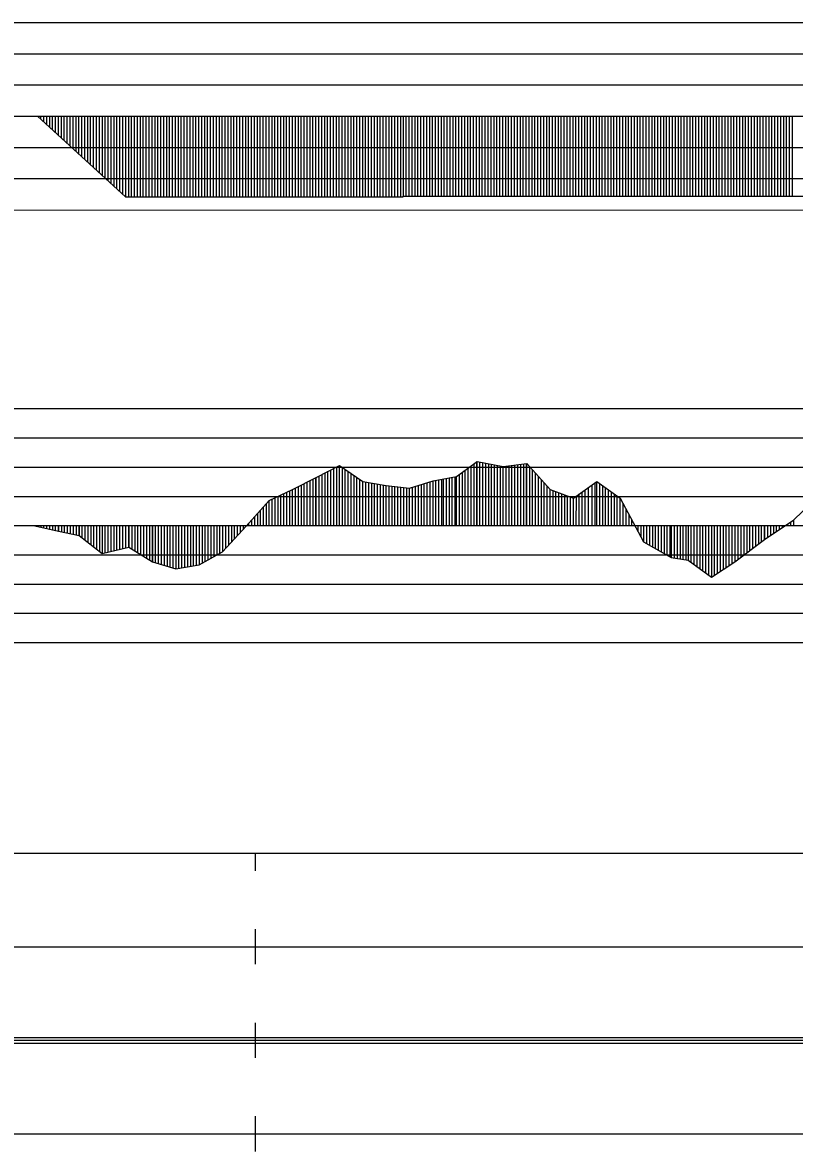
# Model space of a CAD drawing. Extents: x 2 to 10148, y 0 to 380.
# Drawn here: x 3078.7 to 3144.6, y 188.5 to 285 of the extents above; entities that cross this region are included whole.
import ezdxf

# ---------------------------------------------------------------- set-up
doc = ezdxf.new("R2010")
doc.units = 0
for name, color, linetype in [('POSUN_CARA', 7, 'Continuous'), ('POSUN_RASTR', 7, 'Continuous'), ('RYCHL_RASTR', 7, 'Continuous'), ('ZRYCHL_CARA', 7, 'Continuous'), ('ZRYCHL_RASTR', 7, 'Continuous')]:
    doc.layers.add(name, color=color, linetype=linetype)

msp = doc.modelspace()

# ---------------------------------------------------------------- linework, layer by layer
at = {"layer": 'POSUN_CARA'}
for p, q in [((3103.759, 246.117), (3105.737, 247.15)), ((3105.737, 247.15), (3107.742, 245.777)), ((3105.737, 242), (3105.737, 247.15)), ((3115.74, 246.198), (3117.495, 247.482)), ((3116.99, 242), (3116.99, 247.112)), ((3117.24, 242), (3117.24, 247.295)), ((3117.49, 242), (3117.49, 247.478)), ((3117.495, 247.482), (3119.73, 247.054)), ((3117.495, 242), (3117.495, 247.482)), ((3117.745, 242), (3117.745, 247.434)), ((3117.995, 242), (3117.995, 247.386)), ((3118.245, 242), (3118.245, 247.338)), ((3118.495, 242), (3118.495, 247.291)), ((3118.745, 242), (3118.745, 247.243)), ((3118.995, 242), (3118.995, 247.195)), ((3119.245, 242), (3119.245, 247.147)), ((3119.495, 242), (3119.495, 247.099)), ((3119.73, 247.054), (3121.744, 247.298)), ((3119.73, 242), (3119.73, 247.054)), ((3119.98, 242), (3119.98, 247.084)), ((3120.23, 242), (3120.23, 247.115)), ((3120.48, 242), (3120.48, 247.145)), ((3120.73, 242), (3120.73, 247.175)), ((3120.98, 242), (3120.98, 247.205)), ((3121.23, 242), (3121.23, 247.236)), ((3121.48, 242), (3121.48, 247.266)), ((3121.73, 242), (3121.73, 247.296)), ((3121.744, 247.298), (3123.738, 245.095)), ((3121.744, 242), (3121.744, 247.298)), ((3101.732, 245.092), (3103.759, 246.117)), ((3103.732, 242), (3103.732, 246.104)), ((3103.759, 242), (3103.759, 246.117)), ((3104.009, 242), (3104.009, 246.248)), ((3104.259, 242), (3104.259, 246.379)), ((3104.509, 242), (3104.509, 246.509)), ((3104.759, 242), (3104.759, 246.64)), ((3105.009, 242), (3105.009, 246.77)), ((3105.259, 242), (3105.259, 246.901)), ((3105.509, 242), (3105.509, 247.031)), ((3105.987, 242), (3105.987, 246.979)), ((3106.237, 242), (3106.237, 246.808)), ((3106.487, 242), (3106.487, 246.637)), ((3106.737, 242), (3106.737, 246.466)), ((3106.987, 242), (3106.987, 246.295)), ((3107.237, 242), (3107.237, 246.124)), ((3113.734, 245.833), (3115.74, 246.198)), ((3115.128, 242), (3115.129, 246.086)), ((3115.378, 242), (3115.378, 246.132)), ((3115.628, 242), (3115.628, 246.177)), ((3115.74, 242), (3115.74, 246.198)), ((3115.99, 242), (3115.99, 246.38)), ((3116.24, 242), (3116.24, 246.563)), ((3116.49, 242), (3116.49, 246.746)), ((3116.74, 242), (3116.74, 246.929)), ((3121.994, 242), (3121.994, 247.022)), ((3122.244, 242), (3122.244, 246.746)), ((3122.494, 242), (3122.494, 246.469)), ((3122.744, 242), (3122.744, 246.193)), ((3101.982, 242), (3101.982, 245.218)), ((3102.232, 242), (3102.232, 245.345)), ((3102.482, 242), (3102.482, 245.471)), ((3102.732, 242), (3102.732, 245.598)), ((3102.982, 242), (3102.982, 245.724)), ((3103.232, 242), (3103.232, 245.851)), ((3103.482, 242), (3103.482, 245.977)), ((3107.487, 242), (3107.487, 245.952)), ((3107.737, 242), (3107.737, 245.781)), ((3107.742, 245.777), (3109.733, 245.426)), ((3107.742, 242), (3107.742, 245.777)), ((3107.992, 242), (3107.992, 245.733)), ((3108.242, 242), (3108.242, 245.689)), ((3108.492, 242), (3108.492, 245.645)), ((3108.742, 242), (3108.742, 245.601)), ((3108.992, 242), (3108.992, 245.557)), ((3109.242, 242), (3109.242, 245.513)), ((3109.492, 242), (3109.492, 245.469)), ((3109.733, 245.426), (3111.737, 245.204)), ((3109.733, 242), (3109.733, 245.426)), ((3109.983, 242), (3109.983, 245.399)), ((3110.233, 242), (3110.233, 245.371)), ((3110.483, 242), (3110.483, 245.343)), ((3110.733, 242), (3110.733, 245.316)), ((3110.983, 242), (3110.983, 245.288)), ((3111.233, 242), (3111.233, 245.26)), ((3111.483, 242), (3111.483, 245.233)), ((3111.733, 242), (3111.733, 245.205)), ((3111.737, 245.204), (3113.734, 245.833)), ((3111.737, 242), (3111.737, 245.204)), ((3111.987, 242), (3111.987, 245.283)), ((3112.237, 242), (3112.237, 245.362)), ((3112.487, 242), (3112.487, 245.44)), ((3112.737, 242), (3112.737, 245.519)), ((3112.987, 242), (3112.987, 245.598)), ((3113.237, 242), (3113.237, 245.676)), ((3113.487, 242), (3113.487, 245.755)), ((3113.734, 242), (3113.734, 245.833)), ((3113.984, 242), (3113.983, 245.878)), ((3114.234, 242), (3114.234, 245.924)), ((3114.484, 242), (3114.479, 245.968)), ((3114.628, 242), (3114.624, 245.994)), ((3114.878, 242), (3114.878, 246.041)), ((3122.994, 242), (3122.994, 245.917)), ((3123.244, 242), (3123.244, 245.641)), ((3123.494, 242), (3123.494, 245.365)), ((3125.729, 244.358), (3127.731, 245.771)), ((3127.015, 242), (3127.015, 245.266)), ((3127.327, 242), (3127.326, 245.486)), ((3127.577, 242), (3127.576, 245.662)), ((3127.731, 245.771), (3129.732, 244.341)), ((3127.731, 242), (3127.731, 245.771)), ((3127.981, 242), (3127.981, 245.592)), ((3128.231, 242), (3128.231, 245.414)), ((3128.481, 242), (3128.481, 245.235)), ((3099.743, 244.142), (3101.732, 245.092)), ((3099.993, 242), (3099.993, 244.262)), ((3100.243, 242), (3100.243, 244.381)), ((3100.493, 242), (3100.493, 244.5)), ((3100.743, 242), (3100.743, 244.62)), ((3100.993, 242), (3100.993, 244.739)), ((3101.243, 242), (3101.243, 244.859)), ((3101.493, 242), (3101.493, 244.978)), ((3101.732, 242), (3101.732, 245.092)), ((3123.738, 245.095), (3125.729, 244.358)), ((3123.738, 242), (3123.738, 245.095)), ((3123.988, 242), (3123.988, 245.002)), ((3124.238, 242), (3124.238, 244.91)), ((3124.488, 242), (3124.488, 244.817)), ((3124.738, 242), (3124.738, 244.725)), ((3124.988, 242), (3124.988, 244.632)), ((3125.238, 242), (3125.238, 244.54)), ((3125.488, 242), (3125.488, 244.447)), ((3125.729, 242), (3125.729, 244.358)), ((3125.979, 242), (3125.98, 244.535)), ((3126.229, 242), (3126.229, 244.711)), ((3126.479, 242), (3126.479, 244.887)), ((3126.729, 242), (3126.729, 245.064)), ((3128.731, 242), (3128.731, 245.057)), ((3128.981, 242), (3128.981, 244.878)), ((3129.231, 242), (3129.231, 244.7)), ((3129.481, 242), (3129.481, 244.521)), ((3129.731, 242), (3129.731, 244.342)), ((3129.732, 244.341), (3131.726, 240.604)), ((3129.732, 242), (3129.732, 244.341)), ((3144.56, 242.495), (3147.055, 244.899)), ((3097.754, 241.937), (3099.743, 244.142)), ((3099.004, 242), (3099.004, 243.323)), ((3099.254, 242), (3099.254, 243.6)), ((3099.504, 242), (3099.504, 243.877)), ((3099.743, 242), (3099.743, 244.142)), ((3129.982, 242), (3129.982, 243.872)), ((3130.232, 242), (3130.232, 243.404)), ((3098.254, 242), (3098.254, 242.491)), ((3098.504, 242), (3098.504, 242.768)), ((3098.754, 242), (3098.754, 243.046)), ((3130.482, 242), (3130.482, 242.935)), ((3130.732, 242), (3130.732, 242.467)), ((3142.065, 240.814), (3144.56, 242.495)), ((3144.315, 242), (3144.315, 242.33)), ((3144.56, 242), (3144.56, 242.495)), ((3079.71, 242), (3079.71, 241.98)), ((3079.71, 241.98), (3081.73, 241.514)), ((3079.96, 242), (3079.96, 241.922)), ((3080.21, 242), (3080.21, 241.865)), ((3080.46, 242), (3080.46, 241.807)), ((3080.71, 242), (3080.71, 241.749)), ((3080.96, 242), (3080.96, 241.692)), ((3081.21, 242), (3081.21, 241.634)), ((3081.46, 242), (3081.46, 241.576)), ((3081.71, 242), (3081.71, 241.519)), ((3081.73, 242), (3081.73, 241.514)), ((3081.73, 241.514), (3083.484, 241.146)), ((3081.98, 242), (3081.98, 241.462)), ((3082.23, 242), (3082.23, 241.409)), ((3082.48, 242), (3082.48, 241.357)), ((3082.73, 242), (3082.73, 241.304)), ((3082.98, 242), (3082.98, 241.252)), ((3083.23, 242), (3083.23, 241.199)), ((3083.48, 242), (3083.48, 241.147)), ((3083.484, 242), (3083.484, 241.146)), ((3083.734, 242), (3083.734, 240.951)), ((3083.984, 242), (3083.984, 240.755)), ((3084.234, 242), (3084.234, 240.56)), ((3084.484, 242), (3084.484, 240.365)), ((3084.734, 242), (3084.734, 240.17)), ((3084.984, 242), (3084.984, 239.974)), ((3085.234, 242), (3085.234, 239.779)), ((3085.449, 242), (3085.449, 239.611)), ((3085.699, 242), (3085.699, 239.669)), ((3085.949, 242), (3085.949, 239.727)), ((3086.199, 242), (3086.199, 239.786)), ((3086.449, 242), (3086.449, 239.844)), ((3086.699, 242), (3086.699, 239.902)), ((3086.949, 242), (3086.949, 239.96)), ((3087.199, 242), (3087.199, 240.018)), ((3087.449, 242), (3087.449, 240.077)), ((3087.699, 242), (3087.699, 240.135)), ((3087.746, 242), (3087.746, 240.146)), ((3087.996, 242), (3087.996, 239.991)), ((3088.246, 242), (3088.246, 239.837)), ((3088.496, 242), (3088.496, 239.683)), ((3088.746, 242), (3088.746, 239.528)), ((3088.996, 242), (3088.996, 239.374)), ((3089.246, 242), (3089.246, 239.22)), ((3089.496, 242), (3089.496, 239.065)), ((3089.746, 242), (3089.746, 238.911)), ((3089.754, 242), (3089.754, 238.906)), ((3090.004, 242), (3090.004, 238.83)), ((3090.254, 242), (3090.254, 238.754)), ((3090.504, 242), (3090.504, 238.679)), ((3090.754, 242), (3090.754, 238.603)), ((3091.004, 242), (3091.004, 238.527)), ((3091.254, 242), (3091.254, 238.451)), ((3091.504, 242), (3091.504, 238.375)), ((3091.749, 242), (3091.749, 238.301)), ((3091.999, 242), (3091.999, 238.343)), ((3092.249, 242), (3092.249, 238.385)), ((3092.499, 242), (3092.499, 238.427)), ((3092.749, 242), (3092.749, 238.469)), ((3092.999, 242), (3092.999, 238.511)), ((3093.249, 242), (3093.249, 238.553)), ((3093.499, 242), (3093.499, 238.595)), ((3093.747, 242), (3093.747, 238.637)), ((3093.997, 242), (3093.997, 238.777)), ((3094.247, 242), (3094.247, 238.917)), ((3094.497, 242), (3094.497, 239.057)), ((3094.747, 242), (3094.747, 239.198)), ((3094.997, 242), (3094.997, 239.338)), ((3095.247, 242), (3095.247, 239.478)), ((3095.497, 242), (3095.497, 239.618)), ((3095.747, 242), (3095.747, 239.758)), ((3095.753, 242), (3095.753, 239.762)), ((3095.753, 239.762), (3097.754, 241.937)), ((3096.003, 242), (3096.003, 240.034)), ((3096.253, 242), (3096.253, 240.305)), ((3096.503, 242), (3096.503, 240.577)), ((3096.753, 242), (3096.753, 240.849)), ((3097.003, 242), (3097.003, 241.121)), ((3097.253, 242), (3097.253, 241.392)), ((3097.503, 242), (3097.503, 241.664)), ((3097.753, 242), (3097.753, 241.936)), ((3097.754, 242), (3097.754, 241.937)), ((3098.004, 242), (3098.004, 242.214)), ((3114.628, 242), (3114.628, 242)), ((3130.982, 242), (3130.982, 241.998)), ((3131.232, 242), (3131.232, 241.529)), ((3131.482, 242), (3131.482, 241.061)), ((3131.726, 242), (3131.726, 240.604)), ((3131.976, 242), (3131.976, 240.464)), ((3132.226, 242), (3132.226, 240.325)), ((3132.476, 242), (3132.476, 240.186)), ((3132.726, 242), (3132.726, 240.046)), ((3132.976, 242), (3132.976, 239.907)), ((3133.226, 242), (3133.226, 239.768)), ((3133.476, 242), (3133.476, 239.628)), ((3133.726, 242), (3133.726, 239.489)), ((3133.976, 242), (3133.976, 239.35)), ((3134.092, 242), (3134.092, 239.285)), ((3134.342, 242), (3134.342, 239.242)), ((3134.592, 242), (3134.592, 239.199)), ((3134.842, 242), (3134.842, 239.156)), ((3135.092, 242), (3135.092, 239.113)), ((3135.342, 242), (3135.342, 239.07)), ((3135.524, 242), (3135.524, 239.038)), ((3135.774, 242), (3135.774, 238.856)), ((3136.024, 242), (3136.024, 238.673)), ((3136.274, 242), (3136.274, 238.49)), ((3136.524, 242), (3136.524, 238.308)), ((3136.774, 242), (3136.774, 238.125)), ((3137.024, 242), (3137.024, 237.942)), ((3137.274, 242), (3137.274, 237.76)), ((3137.516, 242), (3137.516, 237.583)), ((3137.766, 242), (3137.766, 237.746)), ((3138.016, 242), (3138.016, 237.909)), ((3138.266, 242), (3138.266, 238.072)), ((3138.516, 242), (3138.516, 238.235)), ((3138.766, 242), (3138.766, 238.398)), ((3139.016, 242), (3139.016, 238.562)), ((3139.266, 242), (3139.266, 238.725)), ((3139.516, 242), (3139.516, 238.888)), ((3139.535, 242), (3139.535, 238.9)), ((3139.785, 242), (3139.785, 239.089)), ((3140.035, 242), (3140.035, 239.278)), ((3140.285, 242), (3140.285, 239.467)), ((3140.535, 242), (3140.535, 239.656)), ((3140.785, 242), (3140.785, 239.845)), ((3141.035, 242), (3141.035, 240.035)), ((3141.285, 242), (3141.285, 240.224)), ((3141.535, 242), (3141.535, 240.413)), ((3141.785, 242), (3141.785, 240.602)), ((3142.035, 242), (3142.035, 240.791)), ((3142.065, 242), (3142.065, 240.814)), ((3142.315, 242), (3142.315, 240.983)), ((3142.565, 242), (3142.565, 241.151)), ((3142.815, 242), (3142.815, 241.32)), ((3143.065, 242), (3143.065, 241.488)), ((3143.315, 242), (3143.315, 241.656)), ((3143.565, 242), (3143.565, 241.825)), ((3143.815, 242), (3143.815, 241.993)), ((3144.065, 242), (3144.065, 242.162)), ((3083.484, 241.146), (3085.449, 239.611)), ((3131.726, 240.604), (3134.092, 239.285)), ((3139.535, 238.9), (3142.065, 240.814)), ((3085.449, 239.611), (3087.746, 240.146)), ((3087.746, 240.146), (3089.754, 238.906)), ((3093.747, 238.637), (3095.753, 239.762)), ((3089.754, 238.906), (3091.749, 238.301)), ((3091.749, 238.301), (3093.747, 238.637)), ((3134.092, 239.285), (3135.524, 239.038)), ((3135.524, 239.038), (3137.516, 237.583)), ((3137.516, 237.583), (3139.535, 238.9))]:
    msp.add_line(p, q, dxfattribs=at)
at = {"layer": 'POSUN_RASTR'}
for p, q in [((3052, 252), (3246.193, 252)), ((3052, 249.5), (3246.193, 249.5)), ((3052, 247), (3246.218, 247)), ((3052, 244.5), (3246.218, 244.5)), ((2328.7, 242), (3155.543, 242)), ((3052, 239.5), (3246.188, 239.5)), ((3052, 237), (3246.206, 237)), ((3052, 234.5), (3246.231, 234.5)), ((3052, 232), (3246.146, 232))]:
    msp.add_line(p, q, dxfattribs=at)
at = {"layer": 'RYCHL_RASTR'}
for p, q in [((2328.7, 214), (3155.543, 214)), ((3098.554, 212.5), (3098.554, 214)), ((3098.554, 204.5), (3098.554, 207.5)), ((2328.7, 206), (3155.543, 206)), ((3098.554, 196.5), (3098.554, 199.5)), ((2328.7, 198.25), (3155.543, 198.25)), ((2328.7, 198), (3155.543, 198)), ((2328.7, 197.75), (3155.543, 197.75)), ((3098.554, 188.5), (3098.554, 191.5)), ((2328.7, 190), (3155.543, 190))]:
    msp.add_line(p, q, dxfattribs=at)
at = {"layer": 'ZRYCHL_CARA'}
for p, q in [((2328.7, 277), (3155.543, 277)), ((3079.949, 277), (3087.449, 270.102)), ((3080.199, 277), (3080.199, 276.77)), ((3080.449, 277), (3080.449, 276.54)), ((3080.699, 277), (3080.699, 276.31)), ((3080.949, 277), (3080.949, 276.08)), ((3081.199, 277), (3081.199, 275.85)), ((3081.449, 277), (3081.449, 275.62)), ((3081.699, 277), (3081.699, 275.39)), ((3081.949, 277), (3081.949, 275.161)), ((3082.199, 277), (3082.199, 274.931)), ((3082.449, 277), (3082.449, 274.701)), ((3082.699, 277), (3082.699, 274.471)), ((3082.949, 277), (3082.949, 274.241)), ((3083.199, 277), (3083.199, 274.011)), ((3083.449, 277), (3083.449, 273.781)), ((3083.699, 277), (3083.699, 273.551)), ((3083.949, 277), (3083.949, 273.321)), ((3084.199, 277), (3084.199, 273.091)), ((3084.449, 277), (3084.449, 272.861)), ((3084.699, 277), (3084.699, 272.631)), ((3084.949, 277), (3084.949, 272.401)), ((3085.199, 277), (3085.199, 272.171)), ((3085.449, 277), (3085.449, 271.941)), ((3085.699, 277), (3085.699, 271.712)), ((3085.949, 277), (3085.949, 271.482)), ((3086.199, 277), (3086.199, 271.252)), ((3086.449, 277), (3086.449, 271.022)), ((3086.699, 277), (3086.699, 270.792)), ((3086.949, 277), (3086.949, 270.562)), ((3087.199, 277), (3087.199, 270.332)), ((3087.449, 277), (3087.449, 270.102)), ((3087.699, 277), (3087.699, 270.102)), ((3087.949, 277), (3087.949, 270.102)), ((3088.199, 277), (3088.199, 270.102)), ((3088.449, 277), (3088.449, 270.102)), ((3088.699, 277), (3088.699, 270.102)), ((3088.949, 277), (3088.949, 270.102)), ((3089.199, 277), (3089.199, 270.102)), ((3089.449, 277), (3089.449, 270.102)), ((3089.699, 277), (3089.699, 270.102)), ((3089.949, 277), (3089.949, 270.102)), ((3090.199, 277), (3090.199, 270.102)), ((3090.449, 277), (3090.449, 270.102)), ((3090.699, 277), (3090.699, 270.102)), ((3090.949, 277), (3090.949, 270.102)), ((3091.199, 277), (3091.199, 270.102)), ((3091.449, 277), (3091.449, 270.102)), ((3091.699, 277), (3091.699, 270.102)), ((3091.949, 277), (3091.949, 270.102)), ((3092.199, 277), (3092.199, 270.102)), ((3092.449, 277), (3092.449, 270.102)), ((3092.699, 277), (3092.699, 270.102)), ((3092.949, 277), (3092.949, 270.102)), ((3093.199, 277), (3093.199, 270.102)), ((3093.449, 277), (3093.449, 270.102)), ((3093.699, 277), (3093.699, 270.102)), ((3093.949, 277), (3093.949, 270.102)), ((3094.199, 277), (3094.199, 270.102)), ((3094.449, 277), (3094.449, 270.102)), ((3094.699, 277), (3094.699, 270.102)), ((3094.949, 277), (3094.949, 270.102)), ((3095.199, 277), (3095.199, 270.102)), ((3095.449, 277), (3095.449, 270.102)), ((3095.699, 277), (3095.699, 270.102)), ((3095.949, 277), (3095.949, 270.102)), ((3096.199, 277), (3096.199, 270.102)), ((3096.449, 277), (3096.449, 270.102)), ((3096.699, 277), (3096.699, 270.102)), ((3096.949, 277), (3096.949, 270.102)), ((3097.199, 277), (3097.199, 270.102)), ((3097.449, 277), (3097.449, 270.102)), ((3097.699, 277), (3097.699, 270.102)), ((3097.949, 277), (3097.949, 270.102)), ((3098.199, 277), (3098.199, 270.102)), ((3098.449, 277), (3098.449, 270.102)), ((3098.699, 277), (3098.699, 270.102)), ((3098.949, 277), (3098.949, 270.102)), ((3099.199, 277), (3099.199, 270.102)), ((3099.449, 277), (3099.449, 270.102)), ((3099.699, 277), (3099.699, 270.102)), ((3099.949, 277), (3099.949, 270.102)), ((3100.199, 277), (3100.199, 270.102)), ((3100.449, 277), (3100.449, 270.102)), ((3100.699, 277), (3100.699, 270.102)), ((3100.949, 277), (3100.949, 270.102)), ((3101.199, 277), (3101.199, 270.102)), ((3101.449, 277), (3101.449, 270.102)), ((3101.699, 277), (3101.699, 270.102)), ((3101.949, 277), (3101.949, 270.102)), ((3102.199, 277), (3102.199, 270.102)), ((3102.449, 277), (3102.449, 270.102)), ((3102.699, 277), (3102.699, 270.102)), ((3102.949, 277), (3102.949, 270.102)), ((3103.199, 277), (3103.199, 270.102)), ((3103.449, 277), (3103.449, 270.102)), ((3103.699, 277), (3103.699, 270.102)), ((3103.949, 277), (3103.949, 270.102)), ((3104.199, 277), (3104.199, 270.102)), ((3104.449, 277), (3104.449, 270.102)), ((3104.699, 277), (3104.699, 270.102)), ((3104.949, 277), (3104.949, 270.102)), ((3105.199, 277), (3105.199, 270.102)), ((3105.449, 277), (3105.449, 270.102)), ((3105.699, 277), (3105.699, 270.102)), ((3105.949, 277), (3105.949, 270.102)), ((3106.199, 277), (3106.199, 270.102)), ((3106.449, 277), (3106.449, 270.102)), ((3106.699, 277), (3106.699, 270.102)), ((3106.949, 277), (3106.949, 270.102)), ((3107.199, 277), (3107.199, 270.102)), ((3107.449, 277), (3107.449, 270.102)), ((3107.699, 277), (3107.699, 270.102)), ((3107.949, 277), (3107.949, 270.102)), ((3108.199, 277), (3108.199, 270.102)), ((3108.449, 277), (3108.449, 270.102)), ((3108.699, 277), (3108.699, 270.102)), ((3108.949, 277), (3108.949, 270.102)), ((3109.199, 277), (3109.199, 270.102)), ((3109.449, 277), (3109.449, 270.102)), ((3109.699, 277), (3109.699, 270.102)), ((3109.949, 277), (3109.949, 270.102)), ((3110.199, 277), (3110.199, 270.102)), ((3110.449, 277), (3110.449, 270.102)), ((3110.699, 277), (3110.699, 270.102)), ((3110.949, 277), (3110.949, 270.102)), ((3111.169, 277), (3111.169, 270.167)), ((3111.419, 277), (3111.419, 270.167)), ((3111.669, 277), (3111.669, 270.167)), ((3111.919, 277), (3111.919, 270.167)), ((3112.169, 277), (3112.169, 270.167)), ((3112.419, 277), (3112.419, 270.167)), ((3112.669, 277), (3112.669, 270.167)), ((3112.919, 277), (3112.919, 270.167)), ((3113.169, 277), (3113.169, 270.167)), ((3113.419, 277), (3113.419, 270.167)), ((3113.669, 277), (3113.669, 270.167)), ((3113.919, 277), (3113.919, 270.167)), ((3114.169, 277), (3114.169, 270.167)), ((3114.419, 277), (3114.419, 270.167)), ((3114.669, 277), (3114.669, 270.167)), ((3114.919, 277), (3114.919, 270.167)), ((3115.169, 277), (3115.169, 270.167)), ((3115.419, 277), (3115.419, 270.167)), ((3115.669, 277), (3115.669, 270.167)), ((3115.919, 277), (3115.919, 270.167)), ((3116.169, 277), (3116.169, 270.167)), ((3116.419, 277), (3116.419, 270.167)), ((3116.669, 277), (3116.669, 270.167)), ((3116.919, 277), (3116.919, 270.167)), ((3117.169, 277), (3117.169, 270.167)), ((3117.419, 277), (3117.419, 270.167)), ((3117.669, 277), (3117.669, 270.167)), ((3117.919, 277), (3117.919, 270.167)), ((3118.169, 277), (3118.169, 270.167)), ((3118.419, 277), (3118.419, 270.167)), ((3118.669, 277), (3118.669, 270.167)), ((3118.919, 277), (3118.919, 270.167)), ((3119.169, 277), (3119.169, 270.167)), ((3119.419, 277), (3119.419, 270.167)), ((3119.669, 277), (3119.669, 270.167)), ((3119.919, 277), (3119.919, 270.167)), ((3120.169, 277), (3120.169, 270.167)), ((3120.419, 277), (3120.419, 270.167)), ((3120.669, 277), (3120.669, 270.167)), ((3120.919, 277), (3120.919, 270.167)), ((3121.169, 277), (3121.169, 270.167)), ((3121.419, 277), (3121.419, 270.167)), ((3121.669, 277), (3121.669, 270.167)), ((3121.919, 277), (3121.919, 270.167)), ((3122.169, 277), (3122.169, 270.167)), ((3122.419, 277), (3122.419, 270.167)), ((3122.669, 277), (3122.669, 270.167)), ((3122.919, 277), (3122.919, 270.167)), ((3123.169, 277), (3123.169, 270.167)), ((3123.419, 277), (3123.419, 270.167)), ((3123.669, 277), (3123.669, 270.167)), ((3123.919, 277), (3123.919, 270.167)), ((3124.169, 277), (3124.169, 270.167)), ((3124.419, 277), (3124.419, 270.167)), ((3124.669, 277), (3124.669, 270.167)), ((3124.919, 277), (3124.919, 270.167)), ((3125.169, 277), (3125.169, 270.167)), ((3125.419, 277), (3125.419, 270.167)), ((3125.669, 277), (3125.669, 270.167)), ((3125.919, 277), (3125.919, 270.167)), ((3126.169, 277), (3126.169, 270.167)), ((3126.419, 277), (3126.419, 270.167)), ((3126.669, 277), (3126.669, 270.167)), ((3126.919, 277), (3126.919, 270.167)), ((3127.169, 277), (3127.169, 270.167)), ((3127.419, 277), (3127.419, 270.167)), ((3127.669, 277), (3127.669, 270.167)), ((3127.919, 277), (3127.919, 270.167)), ((3128.169, 277), (3128.169, 270.167)), ((3128.419, 277), (3128.419, 270.167)), ((3128.669, 277), (3128.669, 270.167)), ((3128.919, 277), (3128.919, 270.167)), ((3129.169, 277), (3129.169, 270.167)), ((3129.419, 277), (3129.419, 270.167)), ((3129.669, 277), (3129.669, 270.167)), ((3129.919, 277), (3129.919, 270.167)), ((3130.169, 277), (3130.169, 270.167)), ((3130.419, 277), (3130.419, 270.167)), ((3130.669, 277), (3130.669, 270.167)), ((3130.919, 277), (3130.919, 270.167)), ((3131.169, 277), (3131.169, 270.167)), ((3131.419, 277), (3131.419, 270.167)), ((3131.669, 277), (3131.669, 270.167)), ((3131.919, 277), (3131.919, 270.167)), ((3132.169, 277), (3132.169, 270.167)), ((3132.419, 277), (3132.419, 270.167)), ((3132.669, 277), (3132.669, 270.167)), ((3132.919, 277), (3132.919, 270.167)), ((3133.169, 277), (3133.169, 270.167)), ((3133.419, 277), (3133.419, 270.167)), ((3133.669, 277), (3133.669, 270.167)), ((3133.919, 277), (3133.919, 270.167)), ((3134.169, 277), (3134.169, 270.167)), ((3134.419, 277), (3134.419, 270.167)), ((3134.669, 277), (3134.669, 270.167)), ((3134.919, 277), (3134.919, 270.167)), ((3135.169, 277), (3135.169, 270.167)), ((3135.419, 277), (3135.419, 270.167)), ((3135.669, 277), (3135.669, 270.167)), ((3135.919, 277), (3135.919, 270.167)), ((3136.169, 277), (3136.169, 270.167)), ((3136.419, 277), (3136.419, 270.167)), ((3136.669, 277), (3136.669, 270.167)), ((3136.919, 277), (3136.919, 270.167)), ((3137.169, 277), (3137.169, 270.167)), ((3137.419, 277), (3137.419, 270.167)), ((3137.669, 277), (3137.669, 270.167)), ((3137.919, 277), (3137.919, 270.167)), ((3138.169, 277), (3138.169, 270.167)), ((3138.419, 277), (3138.419, 270.167)), ((3138.669, 277), (3138.669, 270.167)), ((3138.919, 277), (3138.919, 270.167)), ((3139.169, 277), (3139.169, 270.167)), ((3139.419, 277), (3139.419, 270.167)), ((3139.669, 277), (3139.669, 270.167)), ((3139.919, 277), (3139.919, 270.167)), ((3140.169, 277), (3140.169, 270.167)), ((3140.419, 277), (3140.419, 270.167)), ((3140.669, 277), (3140.669, 270.167)), ((3140.919, 277), (3140.919, 270.167)), ((3141.169, 277), (3141.169, 270.167)), ((3141.419, 277), (3141.419, 270.167)), ((3141.669, 277), (3141.669, 270.167)), ((3141.919, 277), (3141.919, 270.167)), ((3142.169, 277), (3142.169, 270.167)), ((3142.419, 277), (3142.419, 270.167)), ((3142.669, 277), (3142.669, 270.167)), ((3142.919, 277), (3142.919, 270.167)), ((3143.169, 277), (3143.169, 270.167)), ((3143.419, 277), (3143.419, 270.167)), ((3143.669, 277), (3143.669, 270.167)), ((3143.919, 277), (3143.919, 270.167)), ((3144.169, 277), (3144.169, 270.167)), ((3144.419, 277), (3144.419, 270.167)), ((3087.449, 270.102), (3111.169, 270.102)), ((3111.169, 270.102), (3111.169, 270.167)), ((3111.169, 270.167), (3156.796, 270.167))]:
    msp.add_line(p, q, dxfattribs=at)
at = {"layer": 'ZRYCHL_RASTR'}
for p, q in [((3043.293, 285), (3262, 285)), ((3043.313, 282.333), (3262, 282.333)), ((3043.292, 279.667), (3262, 279.667)), ((3050.371, 274.333), (3248, 274.333)), ((3050.371, 271.667), (3248, 271.667)), ((3050.457, 268.958), (3248, 269))]:
    msp.add_line(p, q, dxfattribs=at)

doc.saveas('drawing.dxf')
